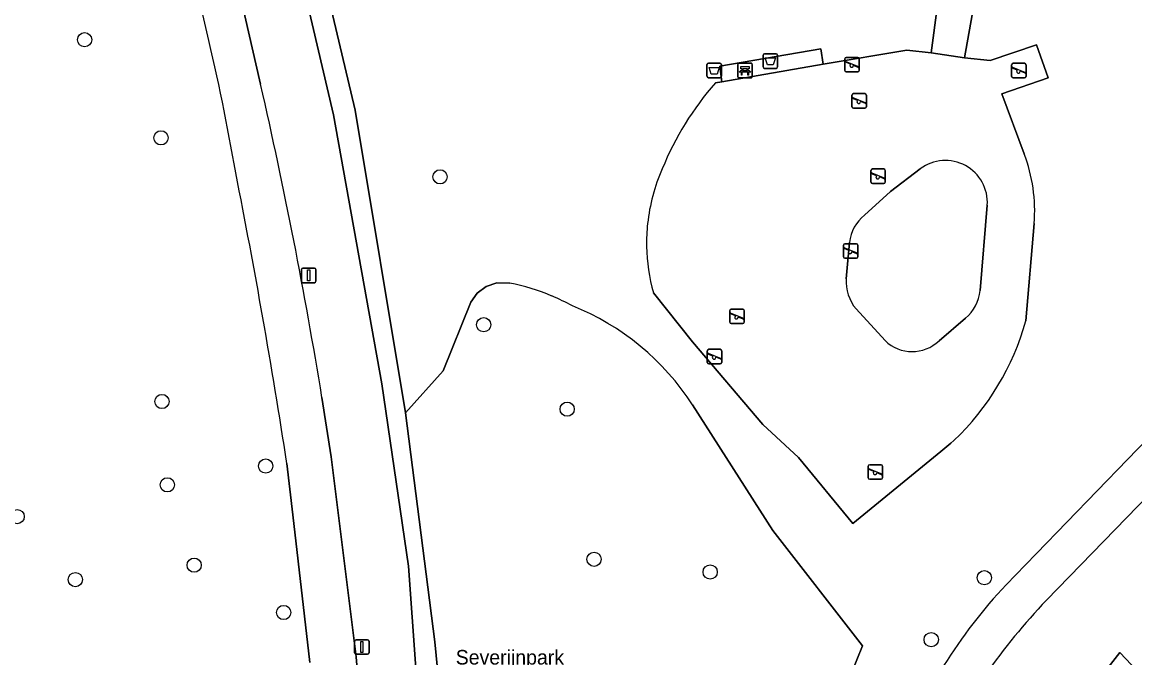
# Model space of a CAD drawing. Extents: x 157793 to 159380, y 380877 to 382313.
# Drawn here: x 159011.2 to 159087.6, y 381591.1 to 381634.8 of the extents above; entities that cross this region are included whole.
import ezdxf

# ---------------------------------------------------------------- set-up
doc = ezdxf.new("R2010")
doc.units = 0
for name, color, linetype in [('IMGEO_Afvalbak', 7, 'Continuous'), ('IMGEO_Bank', 7, 'Continuous'), ('IMGEO_Berm_groen', 7, 'Continuous'), ('IMGEO_Boom', 7, 'Continuous'), ('IMGEO_Fietspad_gesloten', 7, 'Continuous'), ('IMGEO_Groenvoorziening', 7, 'Continuous'), ('IMGEO_Lichtmast', 7, 'Continuous'), ('IMGEO_Openbare_ruimte_label', 7, 'Continuous'), ('IMGEO_Speelvoorziening', 7, 'Continuous'), ('IMGEO_Terreindeel_gesloten', 7, 'Continuous'), ('IMGEO_Voetpad_gesloten', 7, 'Continuous'), ('IMGEO_Voetpad_halfverhard', 7, 'Continuous'), ('IMGEO_Voetpad_open', 7, 'Continuous')]:
    doc.layers.add(name, color=color, linetype=linetype)

msp = doc.modelspace()

# ---------------------------------------------------------------- linework, layer by layer
at = {"layer": 'IMGEO_Afvalbak'}
for p, q in [((159062.046, 381631.713), (159062.046, 381632.513)), ((159062.046, 381632.513), (159062.046, 381631.713)), ((159062.146, 381632.613), (159062.936, 381632.613)), ((159062.936, 381632.613), (159062.146, 381632.613)), ((159063.036, 381632.513), (159063.036, 381631.713)), ((159063.036, 381631.713), (159063.036, 381632.513)), ((159058.191, 381631.069), (159058.191, 381631.869)), ((159058.191, 381631.869), (159058.191, 381631.069)), ((159058.291, 381631.969), (159059.081, 381631.969)), ((159059.081, 381631.969), (159058.291, 381631.969)), ((159059.181, 381631.869), (159059.181, 381631.069)), ((159059.181, 381631.069), (159059.181, 381631.869)), ((159062.936, 381631.613), (159062.146, 381631.613)), ((159062.146, 381631.613), (159062.936, 381631.613)), ((159059.081, 381630.969), (159058.291, 381630.969)), ((159058.291, 381630.969), (159059.081, 381630.969))]:
    msp.add_line(p, q, dxfattribs=at)
for points in [[(159062.189, 381632.327), (159062.893, 381632.327), (159062.744, 381631.857), (159062.338, 381631.857), (159062.189, 381632.327)], [(159058.334, 381631.683), (159059.038, 381631.683), (159058.889, 381631.213), (159058.483, 381631.213), (159058.334, 381631.683)]]:
    msp.add_lwpolyline(points, dxfattribs=at)
for centre, start, end in [((159062.146, 381632.513), 90, 180), ((159062.146, 381632.513), 90, 180), ((159062.936, 381632.513), 0, 90), ((159062.936, 381632.513), 360, 90), ((159058.291, 381631.869), 90, 180), ((159058.291, 381631.869), 90, 180), ((159059.081, 381631.869), 0, 90), ((159059.081, 381631.869), 360, 90), ((159062.146, 381631.713), 180, 270), ((159062.146, 381631.713), 180, 270), ((159062.936, 381631.713), 270, 0), ((159062.936, 381631.713), 270, 0), ((159058.291, 381631.069), 180, 270), ((159058.291, 381631.069), 180, 270), ((159059.081, 381631.069), 270, 0), ((159059.081, 381631.069), 270, 0)]:
    msp.add_arc(centre, 0.1, start, end, dxfattribs=at)
at = {"layer": 'IMGEO_Bank'}
for p, q in [((159060.299, 381631.039), (159060.299, 381631.88)), ((159060.299, 381631.88), (159060.299, 381631.039)), ((159060.374, 381631.964), (159061.215, 381631.964)), ((159061.215, 381631.964), (159060.374, 381631.964)), ((159060.608, 381631.47), (159060.608, 381631.576)), ((159060.652, 381631.576), (159060.652, 381631.47)), ((159060.94, 381631.582), (159060.658, 381631.582)), ((159060.946, 381631.47), (159060.946, 381631.576)), ((159060.99, 381631.576), (159060.99, 381631.47)), ((159061.299, 381631.889), (159061.299, 381631.048)), ((159061.299, 381631.048), (159061.299, 381631.889)), ((159061.224, 381630.964), (159060.383, 381630.964)), ((159060.383, 381630.964), (159061.224, 381630.964)), ((159060.996, 381631.362), (159060.603, 381631.362)), ((159060.658, 381631.464), (159060.94, 381631.464))]:
    msp.add_line(p, q, dxfattribs=at)
for points in [[(159060.602, 381631.582), (159060.516, 381631.582), (159060.516, 381631.743), (159061.079, 381631.743), (159061.079, 381631.582), (159060.996, 381631.582)], [(159060.546, 381631.362), (159060.404, 381631.362), (159060.516, 381631.464), (159060.602, 381631.464)], [(159060.596, 381631.355), (159060.596, 381631.148), (159060.553, 381631.148), (159060.553, 381631.355)], [(159060.996, 381631.464), (159061.079, 381631.464), (159061.191, 381631.362), (159061.052, 381631.362)], [(159061.046, 381631.355), (159061.046, 381631.148), (159061.002, 381631.148), (159061.002, 381631.355)]]:
    msp.add_lwpolyline(points, dxfattribs=at)
for centre, radius, start, end in [((159060.377, 381631.886), 0.0779, 92.4484, 184.28452), ((159060.377, 381631.886), 0.0779, 92.4484, 184.28452), ((159060.601, 381631.575), 0.00671, 2.89567, 87.10433), ((159060.658, 381631.575), 0.00671, 92.89567, 177.10433), ((159060.94, 381631.575), 0.00671, 2.89567, 87.10433), ((159060.997, 381631.575), 0.00671, 92.89567, 177.10433), ((159061.221, 381631.886), 0.0779, 2.4484, 94.28452), ((159061.221, 381631.886), 0.0779, 2.4484, 94.28452), ((159060.377, 381631.042), 0.0779, 182.4484, 274.28452), ((159060.377, 381631.042), 0.0779, 182.4484, 274.28452), ((159060.546, 381631.355), 0.00671, 2.89567, 87.10433), ((159060.603, 381631.355), 0.00671, 92.89567, 177.10433), ((159060.601, 381631.471), 0.00671, 272.89567, 357.10433), ((159060.658, 381631.471), 0.00671, 182.89567, 267.10433), ((159060.94, 381631.471), 0.00671, 272.89567, 357.10433), ((159060.997, 381631.471), 0.00671, 182.89567, 267.10433), ((159060.995, 381631.355), 0.00671, 2.89567, 87.10433), ((159061.052, 381631.355), 0.00671, 92.89567, 177.10433), ((159061.221, 381631.042), 0.0779, 272.4484, 4.28452), ((159061.221, 381631.042), 0.0779, 272.4484, 4.28452)]:
    msp.add_arc(centre, radius, start, end, dxfattribs=at)
at = {"layer": 'IMGEO_Berm_groen'}
for points in [[(159035.869, 381609.938), (159032.568, 381628.429), (159029.624, 381640.937), (159028.34, 381644.932), (159025.518, 381644.234), (159024.495, 381642.621), (159026.224, 381636.335), (159027.558, 381630.517)], [(159035.563, 381563.324), (159035.566, 381562.852), (159035.568, 381562.38), (159035.413, 381558.926), (159034.608, 381541.009), (159032.043, 381503.052), (159034.682, 381500.15), (159036.106, 381500.198), (159038.531, 381532.756), (159039.63, 381560.956), (159039.627, 381563.324), (159039.617, 381570.585), (159039.596, 381575.855), (159039.406, 381579.816), (159038.432, 381587.226), (159037.706, 381597.428), (159035.869, 381609.938)], [(159031.77, 381608.993), (159032.4, 381604.922), (159034.114, 381591.18), (159034.716, 381583.664)], [(159030.939, 381590.793), (159029.759, 381600.955), (159029.367, 381604.467)]]:
    msp.add_lwpolyline(points, dxfattribs=at)
for centre, radius, start, end in [((158859.963, 381595.577), 168.382, 9.87024, 16.59353), ((158690.92, 381553.467), 345.343, 9.25252, 12.8919), ((158547.908, 381530.061), 487.174, 8.78519, 11.17055)]:
    msp.add_arc(centre, radius, start, end, dxfattribs=at)
at = {"layer": 'IMGEO_Boom'}
for centre in [(159015.477, 381633.582), (159020.722, 381626.841), (159039.874, 381624.163), (159042.869, 381614.004), (159020.788, 381608.73), (159048.595, 381608.2), (159027.906, 381604.293), (159021.157, 381603.006), (159010.849, 381600.823), (159023, 381597.486), (159050.444, 381597.893), (159058.411, 381597.017), (159014.844, 381596.494), (159077.229, 381596.622), (159029.143, 381594.233), (159073.583, 381592.371)]:
    msp.add_circle(centre, 0.489, dxfattribs=at)
at = {"layer": 'IMGEO_Fietspad_gesloten'}
for points in [[(159027.558, 381630.517), (159026.224, 381636.335), (159024.495, 381642.621), (159023.285, 381647.201), (159020.424, 381656.849)], [(159081.484, 381595.076), (159095.612, 381609.625), (159097.996, 381612.438)], [(159093.308, 381611.213), (159080.798, 381598.286), (159080.057, 381597.521), (159078.723, 381596.142)], [(159034.716, 381583.664), (159034.114, 381591.18), (159032.4, 381604.922), (159031.77, 381608.993)], [(159029.367, 381604.467), (159029.759, 381600.955), (159030.939, 381590.793)]]:
    msp.add_lwpolyline(points, dxfattribs=at)
for centre, radius, start, end in [((158859.963, 381595.577), 168.382, 9.87024, 16.59353), ((158690.92, 381553.467), 345.343, 9.25252, 12.8919), ((158547.908, 381530.061), 487.174, 8.78519, 11.17055), ((159103.912, 381572.341), 34.655, 136.62314, 148.27543), ((159114.046, 381564.164), 44.898, 136.48894, 153.33214)]:
    msp.add_arc(centre, radius, start, end, dxfattribs=at)
at = {"layer": 'IMGEO_Groenvoorziening'}
for points in [[(159044.414, 381642.646), (159042.864, 381644.511), (159042.169, 381645.797), (159041.655, 381647.623), (159041.016, 381648.07), (159029.8, 381645.293), (159031.07, 381641.339), (159034.037, 381628.733), (159037.492, 381607.945), (159040.083, 381610.828), (159041.98, 381615.542), (159042.423, 381616.17), (159043.038, 381616.631), (159043.766, 381616.88), (159044.667, 381616.868)], [(159058.77, 381630.618), (159059.207, 381630.7), (159059.067, 381631.77), (159066.016, 381632.958), (159066.173, 381631.9), (159071.902, 381632.872), (159073.572, 381632.676), (159074.84, 381642.19)], [(159077.44, 381641.228), (159075.856, 381632.344), (159077.631, 381632.152), (159080.811, 381633.241), (159081.616, 381630.953), (159078.432, 381629.863), (159079.967, 381625.738)], [(159069.871, 381576.423), (159069.661, 381575.982), (159074.169, 381573.792), (159079.672, 381582.675), (159086.535, 381591.489), (159089.314, 381588.532), (159098.114, 381598.124), (159106.4, 381606.805), (159108.903, 381609.626), (159112.436, 381615.281), (159115.129, 381621.112), (159119.407, 381630.855), (159119.185, 381631.71), (159118.615, 381631.932), (159114.908, 381633.01), (159113.228, 381633.643), (159112.438, 381633.554)], [(159080.652, 381620.951), (159080.068, 381614.269)], [(159044.667, 381616.868), (159043.766, 381616.88), (159043.038, 381616.631), (159042.423, 381616.17), (159041.98, 381615.542), (159040.083, 381610.828), (159037.492, 381607.945), (159039.514, 381592.217), (159040.884, 381578.107), (159041.241, 381577.598), (159041.84, 381577.702), (159045.932, 381578.934), (159050.846, 381579.96), (159053.627, 381580.427), (159057.29, 381580.599), (159061.105, 381579.825), (159063.653, 381579.097), (159063.82, 381579.445), (159068.872, 381591.956), (159062.713, 381599.858)], [(159075.141, 381606.04), (159074.939, 381605.872), (159074.241, 381605.298), (159068.205, 381600.345), (159064.473, 381604.89), (159062.035, 381607.153), (159057.193, 381612.818), (159054.521, 381616.194)], [(159097.996, 381612.438), (159095.612, 381609.625), (159081.484, 381595.076)], [(159078.723, 381596.142), (159080.057, 381597.521), (159080.798, 381598.286), (159093.308, 381611.213)], [(159057.208, 381608.491), (159062.713, 381599.858), (159068.872, 381591.956), (159063.82, 381579.445), (159063.653, 381579.097), (159063.989, 381579.001), (159067.282, 381577.387), (159067.425, 381577.696)], [(159062.713, 381599.858), (159057.208, 381608.491)]]:
    msp.add_lwpolyline(points, dxfattribs=at)
msp.add_lwpolyline([(159086.018, 381584.618), (159089.314, 381588.532), (159086.535, 381591.489), (159079.672, 381582.675), (159074.169, 381573.792), (159077.043, 381572.395), (159077.997, 381572.501), (159078.636, 381572.818), (159082.999, 381580.637)], close=True, dxfattribs=at)
for centre, radius, start, end in [((159074.536, 381616.804), 20.961, 138.77586, 157.86007), ((159069.528, 381621.802), 11.156, 355.62646, 20.66055), ((159066.667, 381619.608), 12.621, 156.18761, 173.90208), ((159066.493, 381619.62), 12.447, 173.87047, 181.0676), ((159066.677, 381619.626), 12.632, 181.08084, 195.7666), ((159041.636, 381601.95), 15.222, 67.13785, 78.5143), ((159041.636, 381601.95), 15.222, 67.13785, 78.5143), ((159041.591, 381601.874), 15.31, 61.2517, 67.09566), ((159041.591, 381601.874), 15.31, 61.2517, 67.09566), ((159042.41, 381598.954), 17.605, 32.80146, 68.17579), ((159042.41, 381598.954), 17.605, 32.80146, 68.17579), ((159062.709, 381619.073), 18.012, 313.64827, 344.53077), ((159103.912, 381572.341), 34.655, 136.62314, 148.27543), ((159114.046, 381564.164), 44.898, 136.48894, 153.33214)]:
    msp.add_arc(centre, radius, start, end, dxfattribs=at)
at = {"layer": 'IMGEO_Lichtmast'}
for p, q in [((159030.363, 381616.992), (159030.363, 381617.792)), ((159030.363, 381617.792), (159030.363, 381616.992)), ((159030.463, 381617.892), (159031.253, 381617.892)), ((159031.253, 381617.892), (159030.463, 381617.892)), ((159031.353, 381617.792), (159031.353, 381616.992)), ((159031.353, 381616.992), (159031.353, 381617.792)), ((159031.253, 381616.892), (159030.463, 381616.892)), ((159030.463, 381616.892), (159031.253, 381616.892)), ((159034.012, 381591.468), (159034.012, 381592.268)), ((159034.012, 381592.268), (159034.012, 381591.468)), ((159034.112, 381592.368), (159034.902, 381592.368)), ((159034.902, 381592.368), (159034.112, 381592.368)), ((159035.002, 381592.268), (159035.002, 381591.468)), ((159035.002, 381591.468), (159035.002, 381592.268)), ((159034.902, 381591.368), (159034.112, 381591.368)), ((159034.112, 381591.368), (159034.902, 381591.368))]:
    msp.add_line(p, q, dxfattribs=at)
for points in [[(159030.783, 381617.767), (159030.933, 381617.767), (159030.933, 381617.017), (159030.783, 381617.017), (159030.783, 381617.767)], [(159034.432, 381592.243), (159034.582, 381592.243), (159034.582, 381591.493), (159034.432, 381591.493), (159034.432, 381592.243)]]:
    msp.add_lwpolyline(points, dxfattribs=at)
for centre, start, end in [((159030.463, 381617.792), 90, 180), ((159030.463, 381617.792), 90, 180), ((159031.253, 381617.792), 0, 90), ((159031.253, 381617.792), 360, 90), ((159030.463, 381616.992), 180, 270), ((159030.463, 381616.992), 180, 270), ((159031.253, 381616.992), 270, 0), ((159031.253, 381616.992), 270, 0), ((159034.112, 381592.268), 90, 180), ((159034.112, 381592.268), 90, 180), ((159034.902, 381592.268), 0, 90), ((159034.902, 381592.268), 360, 90), ((159034.112, 381591.468), 180, 270), ((159034.112, 381591.468), 180, 270), ((159034.902, 381591.468), 270, 0), ((159034.902, 381591.468), 270, 0)]:
    msp.add_arc(centre, 0.1, start, end, dxfattribs=at)
at = {"layer": 'IMGEO_Speelvoorziening'}
for p, q in [((159067.654, 381631.468), (159067.654, 381632.268)), ((159067.654, 381632.268), (159067.654, 381631.468)), ((159067.754, 381632.368), (159068.544, 381632.368)), ((159068.544, 381632.368), (159067.754, 381632.368)), ((159068.644, 381632.268), (159068.644, 381631.468)), ((159068.644, 381631.468), (159068.644, 381632.268)), ((159068.037, 381631.896), (159067.698, 381632.033)), ((159067.723, 381632.093), (159068.599, 381631.74)), ((159068.575, 381631.68), (159068.235, 381631.817)), ((159079.099, 381631.063), (159079.099, 381631.863)), ((159079.099, 381631.863), (159079.099, 381631.063)), ((159079.482, 381631.491), (159079.143, 381631.628)), ((159079.168, 381631.688), (159080.044, 381631.335)), ((159079.199, 381631.963), (159079.989, 381631.963)), ((159079.989, 381631.963), (159079.199, 381631.963)), ((159080.089, 381631.863), (159080.089, 381631.063)), ((159080.089, 381631.063), (159080.089, 381631.863)), ((159068.544, 381631.368), (159067.754, 381631.368)), ((159067.754, 381631.368), (159068.544, 381631.368)), ((159079.989, 381630.963), (159079.199, 381630.963)), ((159079.199, 381630.963), (159079.989, 381630.963)), ((159080.02, 381631.275), (159079.68, 381631.412)), ((159068.144, 381628.98), (159068.144, 381629.78)), ((159068.144, 381629.78), (159068.144, 381628.98)), ((159068.527, 381629.408), (159068.188, 381629.545)), ((159068.213, 381629.605), (159069.089, 381629.252)), ((159068.244, 381629.88), (159069.034, 381629.88)), ((159069.034, 381629.88), (159068.244, 381629.88)), ((159069.065, 381629.192), (159068.725, 381629.329)), ((159069.134, 381629.78), (159069.134, 381628.98)), ((159069.134, 381628.98), (159069.134, 381629.78)), ((159069.034, 381628.88), (159068.244, 381628.88)), ((159068.244, 381628.88), (159069.034, 381628.88)), ((159069.543, 381624.704), (159070.333, 381624.704)), ((159070.333, 381624.704), (159069.543, 381624.704)), ((159069.443, 381623.804), (159069.443, 381624.604)), ((159069.443, 381624.604), (159069.443, 381623.804)), ((159069.826, 381624.232), (159069.487, 381624.369)), ((159069.512, 381624.429), (159070.388, 381624.076)), ((159070.364, 381624.016), (159070.024, 381624.153)), ((159070.433, 381624.604), (159070.433, 381623.804)), ((159070.433, 381623.804), (159070.433, 381624.604)), ((159070.333, 381623.704), (159069.543, 381623.704)), ((159069.543, 381623.704), (159070.333, 381623.704)), ((159067.554, 381618.668), (159067.554, 381619.468)), ((159067.554, 381619.468), (159067.554, 381618.668)), ((159067.623, 381619.293), (159068.499, 381618.94)), ((159067.654, 381619.568), (159068.444, 381619.568)), ((159068.444, 381619.568), (159067.654, 381619.568)), ((159068.544, 381619.468), (159068.544, 381618.668)), ((159068.544, 381618.668), (159068.544, 381619.468)), ((159067.937, 381619.096), (159067.598, 381619.233)), ((159068.444, 381618.568), (159067.654, 381618.568)), ((159067.654, 381618.568), (159068.444, 381618.568)), ((159068.475, 381618.88), (159068.135, 381619.017)), ((159059.756, 381614.178), (159059.756, 381614.978)), ((159059.756, 381614.978), (159059.756, 381614.178)), ((159060.139, 381614.606), (159059.8, 381614.743)), ((159059.825, 381614.803), (159060.701, 381614.45)), ((159059.856, 381615.078), (159060.646, 381615.078)), ((159060.646, 381615.078), (159059.856, 381615.078)), ((159060.746, 381614.978), (159060.746, 381614.178)), ((159060.746, 381614.178), (159060.746, 381614.978)), ((159060.646, 381614.078), (159059.856, 381614.078)), ((159059.856, 381614.078), (159060.646, 381614.078)), ((159060.677, 381614.39), (159060.337, 381614.527)), ((159058.214, 381611.418), (159058.214, 381612.218)), ((159058.214, 381612.218), (159058.214, 381611.418)), ((159058.597, 381611.846), (159058.258, 381611.983)), ((159058.283, 381612.043), (159059.159, 381611.69)), ((159058.314, 381612.318), (159059.104, 381612.318)), ((159059.104, 381612.318), (159058.314, 381612.318)), ((159059.135, 381611.63), (159058.795, 381611.767)), ((159059.204, 381612.218), (159059.204, 381611.418)), ((159059.204, 381611.418), (159059.204, 381612.218)), ((159059.104, 381611.318), (159058.314, 381611.318)), ((159058.314, 381611.318), (159059.104, 381611.318)), ((159069.258, 381603.486), (159069.258, 381604.286)), ((159069.258, 381604.286), (159069.258, 381603.486)), ((159069.641, 381603.914), (159069.302, 381604.051)), ((159069.327, 381604.111), (159070.203, 381603.758)), ((159069.358, 381604.386), (159070.148, 381604.386)), ((159070.148, 381604.386), (159069.358, 381604.386)), ((159070.248, 381604.286), (159070.248, 381603.486)), ((159070.248, 381603.486), (159070.248, 381604.286)), ((159070.148, 381603.386), (159069.358, 381603.386)), ((159069.358, 381603.386), (159070.148, 381603.386)), ((159070.179, 381603.698), (159069.839, 381603.835))]:
    msp.add_line(p, q, dxfattribs=at)
for centre, radius, start, end in [((159067.754, 381632.268), 0.1, 90, 180), ((159067.754, 381632.268), 0.1, 90, 180), ((159068.544, 381632.268), 0.1, 0, 90), ((159068.544, 381632.268), 0.1, 360, 90), ((159067.711, 381632.063), 0.0327, 68.07798, 248.07798), ((159068.116, 381631.806), 0.12, 130.99278, 5.16318), ((159068.587, 381631.71), 0.0327, 248.07798, 68.07798), ((159079.199, 381631.863), 0.1, 90, 180), ((159079.199, 381631.863), 0.1, 90, 180), ((159079.156, 381631.658), 0.0327, 68.07798, 248.07798), ((159079.561, 381631.401), 0.12, 130.99278, 5.16318), ((159079.989, 381631.863), 0.1, 0, 90), ((159079.989, 381631.863), 0.1, 360, 90), ((159067.754, 381631.468), 0.1, 180, 270), ((159067.754, 381631.468), 0.1, 180, 270), ((159068.544, 381631.468), 0.1, 270, 0), ((159068.544, 381631.468), 0.1, 270, 0), ((159079.199, 381631.063), 0.1, 180, 270), ((159079.199, 381631.063), 0.1, 180, 270), ((159079.989, 381631.063), 0.1, 270, 0), ((159079.989, 381631.063), 0.1, 270, 0), ((159080.032, 381631.305), 0.0327, 248.07798, 68.07798), ((159068.244, 381629.78), 0.1, 90, 180), ((159068.244, 381629.78), 0.1, 90, 180), ((159068.201, 381629.575), 0.0327, 68.07798, 248.07798), ((159068.606, 381629.318), 0.12, 130.99278, 5.16318), ((159069.034, 381629.78), 0.1, 0, 90), ((159069.034, 381629.78), 0.1, 360, 90), ((159069.077, 381629.222), 0.0327, 248.07798, 68.07798), ((159068.244, 381628.98), 0.1, 180, 270), ((159068.244, 381628.98), 0.1, 180, 270), ((159069.034, 381628.98), 0.1, 270, 0), ((159069.034, 381628.98), 0.1, 270, 0), ((159069.543, 381624.604), 0.1, 90, 180), ((159069.543, 381624.604), 0.1, 90, 180), ((159070.333, 381624.604), 0.1, 0, 90), ((159070.333, 381624.604), 0.1, 360, 90), ((159069.5, 381624.399), 0.0327, 68.07798, 248.07798), ((159069.905, 381624.142), 0.12, 130.99278, 5.16318), ((159070.376, 381624.046), 0.0327, 248.07798, 68.07798), ((159069.543, 381623.804), 0.1, 180, 270), ((159069.543, 381623.804), 0.1, 180, 270), ((159070.333, 381623.804), 0.1, 270, 0), ((159070.333, 381623.804), 0.1, 270, 0), ((159067.654, 381619.468), 0.1, 90, 180), ((159067.654, 381619.468), 0.1, 90, 180), ((159067.611, 381619.263), 0.0327, 68.07798, 248.07798), ((159068.444, 381619.468), 0.1, 0, 90), ((159068.444, 381619.468), 0.1, 360, 90), ((159067.654, 381618.668), 0.1, 180, 270), ((159067.654, 381618.668), 0.1, 180, 270), ((159068.016, 381619.006), 0.12, 130.99278, 5.16318), ((159068.444, 381618.668), 0.1, 270, 0), ((159068.444, 381618.668), 0.1, 270, 0), ((159068.487, 381618.91), 0.0327, 248.07798, 68.07798), ((159059.856, 381614.978), 0.1, 90, 180), ((159059.856, 381614.978), 0.1, 90, 180), ((159059.813, 381614.773), 0.0327, 68.07798, 248.07798), ((159060.646, 381614.978), 0.1, 0, 90), ((159060.646, 381614.978), 0.1, 360, 90), ((159059.856, 381614.178), 0.1, 180, 270), ((159059.856, 381614.178), 0.1, 180, 270), ((159060.218, 381614.516), 0.12, 130.99278, 5.16318), ((159060.646, 381614.178), 0.1, 270, 0), ((159060.646, 381614.178), 0.1, 270, 0), ((159060.689, 381614.42), 0.0327, 248.07798, 68.07798), ((159058.314, 381612.218), 0.1, 90, 180), ((159058.314, 381612.218), 0.1, 90, 180), ((159058.271, 381612.013), 0.0327, 68.07798, 248.07798), ((159058.676, 381611.756), 0.12, 130.99278, 5.16318), ((159059.104, 381612.218), 0.1, 0, 90), ((159059.104, 381612.218), 0.1, 360, 90), ((159059.147, 381611.66), 0.0327, 248.07798, 68.07798), ((159058.314, 381611.418), 0.1, 180, 270), ((159058.314, 381611.418), 0.1, 180, 270), ((159059.104, 381611.418), 0.1, 270, 0), ((159059.104, 381611.418), 0.1, 270, 0), ((159069.358, 381604.286), 0.1, 90, 180), ((159069.358, 381604.286), 0.1, 90, 180), ((159069.315, 381604.081), 0.0327, 68.07798, 248.07798), ((159070.148, 381604.286), 0.1, 0, 90), ((159070.148, 381604.286), 0.1, 360, 90), ((159069.358, 381603.486), 0.1, 180, 270), ((159069.358, 381603.486), 0.1, 180, 270), ((159069.72, 381603.824), 0.12, 130.99278, 5.16318), ((159070.148, 381603.486), 0.1, 270, 0), ((159070.148, 381603.486), 0.1, 270, 0), ((159070.191, 381603.728), 0.0327, 248.07798, 68.07798)]:
    msp.add_arc(centre, radius, start, end, dxfattribs=at)
at = {"layer": 'IMGEO_Terreindeel_gesloten'}
for points in [[(159079.967, 381625.738), (159078.432, 381629.863), (159081.616, 381630.953), (159080.811, 381633.241), (159077.631, 381632.152), (159075.856, 381632.344), (159073.572, 381632.676), (159071.902, 381632.872), (159066.173, 381631.9), (159059.207, 381630.7), (159058.77, 381630.618)], [(159072.83, 381624.71), (159070.781, 381623.154), (159069.002, 381621.53)], [(159070.781, 381623.154), (159072.83, 381624.71)], [(159069.002, 381621.53), (159070.781, 381623.154)], [(159077.427, 381622.21), (159076.951, 381616.349)], [(159076.951, 381616.349), (159077.427, 381622.21)], [(159080.068, 381614.269), (159080.652, 381620.951)], [(159067.749, 381617.161), (159067.974, 381619.661)], [(159067.974, 381619.661), (159067.749, 381617.161)], [(159054.521, 381616.194), (159057.193, 381612.818), (159062.035, 381607.153), (159064.473, 381604.89), (159068.205, 381600.345), (159074.241, 381605.298), (159074.939, 381605.872), (159075.141, 381606.04)], [(159070.411, 381612.909), (159068.428, 381615.088)], [(159068.428, 381615.088), (159070.411, 381612.909)], [(159075.93, 381614.448), (159074.117, 381612.902)], [(159074.117, 381612.902), (159075.93, 381614.448)]]:
    msp.add_lwpolyline(points, dxfattribs=at)
for centre, radius, start, end in [((159074.536, 381616.804), 20.961, 138.77586, 157.86007), ((159069.528, 381621.802), 11.156, 355.62646, 20.66055), ((159066.667, 381619.608), 12.621, 156.18761, 173.90208), ((159074.558, 381622.411), 2.876, 356.00028, 126.92212), ((159074.558, 381622.411), 2.876, 356.00028, 126.92212), ((159066.493, 381619.62), 12.447, 173.87047, 181.0676), ((159070.744, 381619.354), 2.787, 128.68974, 173.68632), ((159070.744, 381619.354), 2.787, 128.68974, 173.68632), ((159066.677, 381619.626), 12.632, 181.08084, 195.7666), ((159070.677, 381616.972), 2.934, 176.31338, 219.95849), ((159070.677, 381616.972), 2.934, 176.31338, 219.95849), ((159073.938, 381616.742), 3.038, 310.95905, 352.56173), ((159073.938, 381616.742), 3.038, 310.95905, 352.56173), ((159062.709, 381619.073), 18.012, 313.64827, 344.53077), ((159072.268, 381614.821), 2.665, 225.8472, 313.93636), ((159072.268, 381614.821), 2.665, 225.8472, 313.93636)]:
    msp.add_arc(centre, radius, start, end, dxfattribs=at)
at = {"layer": 'IMGEO_Voetpad_gesloten'}
msp.add_lwpolyline([(159074.84, 381642.19), (159073.572, 381632.676), (159075.856, 381632.344), (159077.44, 381641.228)], dxfattribs=at)
at = {"layer": 'IMGEO_Voetpad_halfverhard'}
msp.add_lwpolyline([(159040.884, 381578.107), (159039.514, 381592.217), (159037.492, 381607.945), (159034.037, 381628.733), (159031.07, 381641.339), (159029.8, 381645.293), (159028.34, 381644.932), (159029.624, 381640.937), (159032.568, 381628.429), (159035.869, 381609.938), (159037.706, 381597.428), (159038.432, 381587.226)], dxfattribs=at)
at = {"layer": 'IMGEO_Voetpad_open'}
msp.add_lwpolyline([(159066.173, 381631.9), (159066.016, 381632.958), (159059.067, 381631.77), (159059.207, 381630.7)], close=True, dxfattribs=at)

# ---------------------------------------------------------------- texts
at = {"layer": 'IMGEO_Openbare_ruimte_label'}
msp.add_text('Severijnpark', height=1, rotation=359.9427, dxfattribs=at).set_placement((159040.949, 381590.662))

doc.saveas('drawing.dxf')
